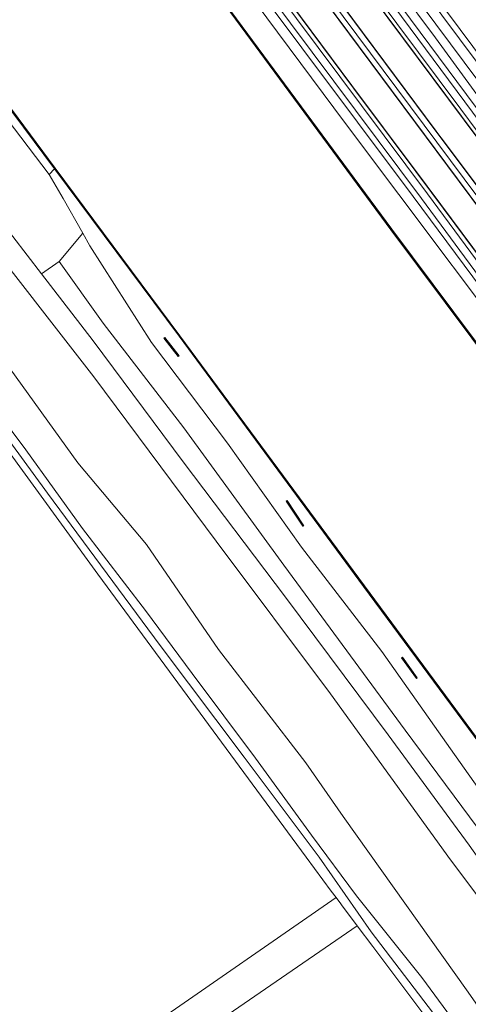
# Model space of a CAD drawing. Header units: metres. Extents: x 168032 to 180145, y 382923 to 399665.
# Tile 264 of 293: x 169665 to 169711, y 397475 to 397577. Entities that reach past the tile are written whole.
import ezdxf

# ---------------------------------------------------------------- set-up
doc = ezdxf.new("R2010")
doc.units = ezdxf.units.M
doc.linetypes.add('VW-3-3_STREEP', pattern=[6, 3, -3])
for name, color, linetype, lineweight in [('B-WE-GK-BESCHOEIING_DAMWAND-G', 8, 'GK-BESCHOEIING', 18), ('B-WE-GR-BOS_GEMENGD-GV', 8, 'Continuous', 18), ('B-WE-GR-GRAS-GV', 8, 'Continuous', 18), ('B-WE-GR-GROENVOORZIENING-GV', 8, 'Continuous', 18), ('B-WE-GR-HAAG-G', 8, 'GR-HAAG1', 18), ('B-WE-GR-STRUIK-GV', 8, 'Continuous', 18), ('B-WE-GW-TALUD_KRUIN-G', 8, 'Continuous', 18), ('B-WE-IE-MEUBILAIR_WEGMEUBILAIR-G', 8, 'Continuous', 18), ('B-WE-IE-TERREINAFSCHEIDING_KUNSTMATIG_MUUR-GV', 8, 'Continuous', 18), ('B-WE-OG-WATER-GV', 8, 'Continuous', 18), ('B-WE-OG-WATER_GREPPEL-GV', 8, 'Continuous', 18), ('B-WE-OG-WATER_SLOOT-GV', 8, 'Continuous', 18), ('B-WE-OG-WEG-GV', 8, 'Continuous', 18), ('B-WE-VH-VERHARDING_ASFALT-GV', 8, 'Continuous', 18), ('B-WE-VH-VERHARDING_BETONSTRAATSTEEN-GV', 8, 'Continuous', 18), ('B-WE-VH-VERHARDING_FUNDERING_ZAND-GV', 8, 'Continuous', 18), ('B-WE-VH-VERHARDING_GRASBETONSTEEN-GV', 8, 'Continuous', 18), ('B-WE-VW-MARKERING_LANGS_STREEP_33-G', 8, 'VW-3-3_STREEP', 13), ('B-WE-VW-MARKERING_LANGS_STREEP_DOORGETROKKEN_3X015-G', 8, 'Continuous', 13), ('B-WE-VW-MARKERING_PICTOGRAM-G', 8, 'Continuous', 18)]:
    doc.layers.add(name, color=color, linetype=linetype, lineweight=lineweight)
doc.linetypes.add('GK-BESCHOEIING', pattern='A,30,-5,[1,NLCS.SHX,S=1,R=0,X=0,Y=0],-5', length=40)
doc.linetypes.add('GR-HAAG1', pattern='A,6,[176,NLCS.SHX,S=0.125,R=0,X=0,Y=0],-2', length=8)

msp = doc.modelspace()

# ---------------------------------------------------------------- linework, layer by layer
at = {"layer": 'B-WE-GK-BESCHOEIING_DAMWAND-G', "flags": 128}
for points in [[(169638.37, 397641.729), (169658.733, 397614.351), (169680.825, 397584.766), (169702.843, 397554.926), (169730.758, 397517.612), (169754.97, 397484.883), (169779.341, 397452.045), (169804.395, 397418.286), (169831.302, 397381.879), (169848.598, 397358.696), (169863.92, 397338.299)], [(169760.753, 397435.991), (169747.292, 397454.188), (169728.305, 397479.945), (169700.033, 397518.184), (169681.011, 397543.951), (169668.154, 397561.2), (169661.74, 397569.811), (169637.838, 397602.143), (169619.671, 397626.382)], [(169680.916, 397541.87), (169679.443, 397543.771)], [(169693.777, 397524.376), (169692.053, 397526.967)], [(169705.474, 397508.688), (169703.941, 397510.833)]]:
    msp.add_lwpolyline(points, dxfattribs=at)
at = {"layer": 'B-WE-GR-BOS_GEMENGD-GV', "flags": 128}
for points in [[(169556.118, 397443.816), (169578.644, 397411.698), (169582.969, 397406.093), (169609.125, 397424.369), (169644.618, 397449.306), (169678.028, 397472.829), (169697.141, 397486.096), (169696.646, 397486.753), (169694.063, 397490.257), (169692.609, 397492.228), (169679.485, 397510.025), (169672.569, 397519.403), (169659.222, 397537.749), (169648.968, 397551.841), (169643.126, 397559.555), (169626.002, 397582.162), (169622.461, 397587.003), (169603.195, 397613.33), (169600.712, 397616.493), (169592.559, 397626.877), (169582.389, 397641.044), (169575.996, 397649.949), (169553.939, 397678.617)], [(169767.669, 397390.63), (169763.066, 397396.636), (169754.149, 397408.78), (169739.994, 397428.518), (169731.619, 397439.98), (169725.706, 397448.071), (169713.354, 397464.514), (169709.011, 397470.295), (169706.605, 397473.498), (169700.929, 397481.053), (169699.324, 397483.189), (169663.181, 397458.343), (169613.52, 397423.571), (169581.979, 397401.629), (169569.002, 397420.486), (169539.688, 397462.947), (169507.065, 397509.507), (169467.654, 397564.776), (169464.684, 397569.304), (169462.999, 397571.542), (169462.344, 397572.352), (169462.115, 397573.683), (169462.05, 397573.627)]]:
    msp.add_lwpolyline(points, dxfattribs=at)
at = {"layer": 'B-WE-GR-GRAS-GV', "flags": 128}
for points in [[(169834.884, 397384.112), (169794.857, 397437.908), (169764.916, 397477.898), (169760.956, 397483.187), (169705.109, 397558.343), (169676.296, 397596.811), (169673.925, 397600.011), (169652.218, 397629.299), (169641.202, 397644.055), (169640.852, 397643.789), (169658.455, 397619.631), (169674.879, 397597.08), (169698.113, 397565.863), (169720.217, 397536.437), (169733.723, 397518.097), (169747.256, 397499.787), (169760.629, 397481.874), (169776.727, 397460.25), (169792.537, 397439.564), (169807.491, 397419.372), (169821.359, 397400.456), (169835.756, 397381.339)], [(169835.756, 397381.339), (169821.359, 397400.456), (169807.491, 397419.372), (169792.537, 397439.564), (169776.727, 397460.25), (169760.629, 397481.874), (169747.256, 397499.787), (169733.723, 397518.097), (169720.217, 397536.437), (169698.113, 397565.863), (169674.879, 397597.08), (169658.455, 397619.631), (169640.852, 397643.789), (169638.388, 397641.789), (169658.773, 397614.381), (169680.865, 397584.796), (169702.883, 397554.956), (169730.798, 397517.642), (169755.01, 397484.913), (169779.381, 397452.075), (169804.435, 397418.316), (169831.342, 397381.909)]]:
    msp.add_lwpolyline(points, dxfattribs=at)
at = {"layer": 'B-WE-GR-GROENVOORZIENING-GV', "flags": 128}
for points in [[(169793.893, 397376.507), (169781.205, 397393.027), (169768.91, 397409.527), (169756.511, 397426.604), (169744.748, 397442.655), (169732.777, 397458.307), (169720.837, 397474.18), (169708.935, 397489.975), (169696.587, 397507.095), (169684.797, 397522.798), (169672.184, 397539.756), (169659.748, 397555.652), (169647.079, 397572.032), (169635.029, 397587.948), (169623.352, 397603.5), (169615.033, 397614.062), (169610.98, 397619.488), (169607.005, 397624.857), (169599.533, 397635.298), (169594.096, 397643.418), (169588.324, 397652.295), (169581.163, 397662.898), (169572.573, 397674.896), (169565.142, 397684.926)], [(169575.326, 397657.069), (169586.474, 397642.345), (169596.869, 397629.125), (169605.22, 397617.667), (169614.025, 397605.436), (169622.513, 397593.921), (169630.876, 397582.755), (169639.338, 397571.712), (169647.676, 397561.022), (169655.462, 397550.693), (169662.913, 397541.428), (169670.538, 397530.895), (169677.605, 397522.457), (169685.028, 397511.666), (169694.025, 397499.971), (169697.883, 397494.447), (169710.785, 397476.349), (169729.072, 397450.153), (169740.081, 397436.305), (169750.264, 397422.928), (169762.478, 397406.663), (169771.044, 397394.862), (169781.098, 397381.691)]]:
    msp.add_lwpolyline(points, dxfattribs=at)
for points in [[(169619.619, 397626.369), (169618.835, 397625.834), (169631.709, 397608.028), (169643.128, 397592.597), (169656.696, 397574.855), (169667.576, 397560.602), (169668.114, 397561.17), (169661.7, 397569.781), (169637.798, 397602.113)], [(169704.284, 397503.344), (169691.773, 397520.349), (169681.445, 397534.481), (169673.132, 397545.288), (169668.597, 397551.617), (169666.782, 397550.357), (169672.109, 397543.446), (169681.398, 397530.992), (169691.941, 397517.059), (169702.526, 397502.849), (169710.865, 397491.503), (169719.108, 397479.839), (169728.788, 397467.098), (169738.948, 397454.006), (169747.351, 397443.088), (169754.18, 397433.717), (169758.171, 397428.147), (169761.538, 397429.679), (169758.198, 397433.406), (169754.337, 397436.775), (169746.374, 397446.525), (169732.511, 397464.656), (169726.64, 397473.02), (169715.958, 397487.601)]]:
    msp.add_lwpolyline(points, close=True, dxfattribs=at)
at = {"layer": 'B-WE-GR-HAAG-G', "flags": 128}
for points in [[(169933.128, 397274.471), (169918.417, 397293.8), (169878.056, 397347.645), (169850.132, 397385.222), (169841.947, 397396.152), (169841.203, 397397.145), (169837.208, 397402.481), (169812.965, 397434.856), (169785.938, 397471.114), (169780.386, 397478.582), (169761.541, 397503.926), (169716.21, 397564.333), (169695.843, 397591.648), (169693.221, 397595.175), (169684.032, 397607.536), (169674.614, 397620.206), (169657.001, 397643.909), (169640.974, 397665.573), (169627.988, 397683.156), (169617.238, 397698.189), (169600.871, 397721.128), (169586.028, 397742.235), (169576.072, 397756.833), (169572.977, 397761.371), (169564.864, 397773.598), (169560.898, 397779.574)], [(169933.128, 397274.471), (169918.417, 397293.8), (169878.056, 397347.645), (169850.132, 397385.222), (169841.947, 397396.152), (169841.203, 397397.145), (169837.208, 397402.481), (169812.965, 397434.856), (169785.938, 397471.114), (169780.386, 397478.582), (169761.541, 397503.926), (169716.21, 397564.333), (169695.843, 397591.648), (169693.221, 397595.175), (169684.032, 397607.536), (169674.614, 397620.206), (169657.001, 397643.909), (169640.974, 397665.573), (169627.988, 397683.156), (169617.238, 397698.189), (169600.871, 397721.128), (169586.028, 397742.235), (169576.072, 397756.833)]]:
    msp.add_lwpolyline(points, dxfattribs=at)
at = {"layer": 'B-WE-GR-STRUIK-GV', "flags": 128}
for points in [[(169643.38, 397580.399), (169652.655, 397568.369), (169662.322, 397556.143), (169666.782, 397550.357), (169668.597, 397551.617), (169671.026, 397554.566), (169669.025, 397558.109), (169667.576, 397560.602), (169656.696, 397574.855), (169643.128, 397592.597)], [(169736.719, 397463.582), (169728.191, 397475.302), (169717.418, 397489.46), (169708.525, 397501.985), (169701.87, 397511.437), (169693.581, 397522.21), (169685.951, 397532.896), (169678.11, 397543.267), (169671.772, 397553.244), (169671.026, 397554.566), (169668.597, 397551.617), (169673.132, 397545.288), (169681.445, 397534.481), (169691.773, 397520.349), (169704.284, 397503.344), (169715.958, 397487.601), (169726.64, 397473.02)]]:
    msp.add_lwpolyline(points, dxfattribs=at)
at = {"layer": 'B-WE-GW-TALUD_KRUIN-G', "flags": 128}
for points in [[(169866.651, 397340.133), (169855.529, 397354.226), (169845.133, 397368.891), (169835.756, 397381.339), (169821.359, 397400.456), (169807.491, 397419.372), (169792.537, 397439.564), (169776.727, 397460.25), (169760.629, 397481.874), (169747.256, 397499.787), (169733.723, 397518.097), (169720.217, 397536.437), (169698.113, 397565.863), (169674.879, 397597.08), (169658.455, 397619.631), (169640.852, 397643.789)], [(169668.597, 397551.617), (169673.132, 397545.288), (169681.445, 397534.481), (169691.773, 397520.349), (169704.284, 397503.344), (169715.958, 397487.601), (169726.64, 397473.02), (169732.511, 397464.656), (169746.374, 397446.525), (169754.337, 397436.775), (169758.198, 397433.406), (169761.538, 397429.679)]]:
    msp.add_lwpolyline(points, dxfattribs=at)
at = {"layer": 'B-WE-IE-MEUBILAIR_WEGMEUBILAIR-G', "flags": 128}
for points in [[(169559.138, 397772.225), (169560.295, 397770.672), (169665.555, 397629.342), (169682.596, 397606.468), (169691.617, 397594.357), (169698.142, 397585.599), (169727.826, 397545.697), (169758.322, 397504.839), (169778.553, 397477.77), (169793.482, 397457.794), (169827.648, 397411.85), (169839.566, 397395.919), (169839.721, 397395.712), (169871.625, 397353.068), (169875.574, 397347.592), (169923.392, 397283.411), (169933.178, 397270.277), (169957.004, 397238.582)], [(169977.888, 397192.504), (169937.98, 397245.99), (169893.279, 397305.866), (169866.576, 397341.628), (169856.727, 397354.832), (169834.884, 397384.112), (169794.857, 397437.908), (169764.916, 397477.898), (169760.956, 397483.187), (169705.109, 397558.343), (169676.296, 397596.811), (169673.925, 397600.011), (169652.218, 397629.299), (169626.568, 397663.655), (169624.265, 397666.74), (169597.154, 397703.201)]]:
    msp.add_lwpolyline(points, dxfattribs=at)
at = {"layer": 'B-WE-IE-TERREINAFSCHEIDING_KUNSTMATIG_MUUR-GV', "flags": 128}
for points in [[(169638.388, 397641.789), (169638.31, 397641.725), (169658.693, 397614.321), (169680.785, 397584.736), (169702.803, 397554.896), (169730.718, 397517.582), (169754.93, 397484.853), (169779.301, 397452.015), (169804.355, 397418.256), (169831.262, 397381.849), (169848.558, 397358.666), (169863.88, 397338.269), (169863.96, 397338.329), (169848.638, 397358.726), (169831.342, 397381.909), (169804.435, 397418.316), (169779.381, 397452.075), (169755.01, 397484.913), (169730.798, 397517.642), (169702.883, 397554.956), (169680.865, 397584.796), (169658.773, 397614.381)], [(169619.619, 397626.369), (169637.798, 397602.113), (169661.7, 397569.781), (169668.114, 397561.17), (169680.971, 397543.921), (169699.993, 397518.154), (169728.265, 397479.915), (169747.252, 397454.158), (169757.412, 397440.424), (169760.723, 397435.954), (169760.804, 397436.007), (169747.332, 397454.218), (169728.345, 397479.975), (169700.073, 397518.214), (169681.051, 397543.981), (169668.194, 397561.23), (169661.78, 397569.841), (169637.878, 397602.173), (169619.699, 397626.429)], [(169680.956, 397541.901), (169679.483, 397543.802), (169679.403, 397543.74), (169680.876, 397541.839)], [(169692.095, 397526.995), (169692.011, 397526.939), (169693.735, 397524.348), (169693.819, 397524.404)], [(169703.982, 397510.862), (169703.9, 397510.804), (169705.433, 397508.659), (169705.515, 397508.717)]]:
    msp.add_lwpolyline(points, close=True, dxfattribs=at)
at = {"layer": 'B-WE-OG-WATER-GV', "flags": 128}
for points in [[(169831.262, 397381.849), (169804.355, 397418.256), (169779.301, 397452.015), (169754.93, 397484.853), (169730.718, 397517.582), (169702.803, 397554.896), (169680.785, 397584.736), (169658.693, 397614.321), (169638.31, 397641.725), (169619.699, 397626.429), (169637.878, 397602.173), (169661.78, 397569.841), (169668.194, 397561.23), (169681.051, 397543.981), (169700.073, 397518.214), (169728.345, 397479.975), (169747.332, 397454.218), (169760.804, 397436.007), (169760.93, 397435.836), (169764.106, 397431.577), (169771.5, 397421.661), (169793.106, 397392.514), (169799.09, 397384.475)], [(169624.181, 397585.814), (169632.164, 397575.264), (169639.401, 397565.642), (169647.672, 397554.466), (169656.258, 397542.959), (169667.379, 397527.744), (169679.024, 397512.064), (169687.676, 397500.551), (169695.393, 397490.248), (169700.75, 397482.575), (169709.072, 397471.673), (169716.325, 397462.249), (169724.903, 397450.766), (169731.727, 397441.722), (169739.152, 397431.886), (169746.83, 397421.297), (169752.435, 397413.576), (169760.546, 397402.006), (169767.406, 397393.3), (169777.107, 397380.555)], [(169771.142, 397389.891), (169763.713, 397400.153), (169755.138, 397411.817), (169747.48, 397422.031), (169740.762, 397431.262), (169731.889, 397443.086), (169724.589, 397452.682), (169716.778, 397463.19), (169705.979, 397477.871), (169699.254, 397486.258), (169694.628, 397492.534), (169688.842, 397500.444), (169682.311, 397509.164), (169677.504, 397515.653), (169670.995, 397524.126), (169665.166, 397532.21), (169658.094, 397541.661), (169653.491, 397548.143), (169649.066, 397553.879), (169644.665, 397560.069), (169639.859, 397566.465), (169634.957, 397572.907), (169629.226, 397580.294)], [(169747.252, 397454.158), (169728.265, 397479.915), (169699.993, 397518.154), (169680.971, 397543.921), (169668.114, 397561.17), (169667.576, 397560.602), (169669.025, 397558.109), (169671.026, 397554.566), (169671.772, 397553.244), (169678.11, 397543.267), (169685.951, 397532.896), (169693.581, 397522.21), (169701.87, 397511.437), (169708.525, 397501.985), (169717.418, 397489.46), (169728.191, 397475.302), (169736.719, 397463.582)]]:
    msp.add_lwpolyline(points, dxfattribs=at)
for points in [[(169679.403, 397543.74), (169679.483, 397543.802), (169680.956, 397541.901), (169680.876, 397541.839)], [(169692.011, 397526.939), (169692.095, 397526.995), (169693.819, 397524.404), (169693.735, 397524.348)], [(169703.9, 397510.804), (169703.982, 397510.862), (169705.515, 397508.717), (169705.433, 397508.659)]]:
    msp.add_lwpolyline(points, close=True, dxfattribs=at)
at = {"layer": 'B-WE-OG-WATER_GREPPEL-GV', "flags": 128}
msp.add_lwpolyline([(169569.002, 397420.486), (169581.979, 397401.629), (169613.52, 397423.571), (169663.181, 397458.343), (169699.324, 397483.189), (169697.706, 397485.343), (169697.633, 397485.44), (169697.141, 397486.096), (169678.028, 397472.829), (169644.618, 397449.306), (169609.125, 397424.369), (169582.969, 397406.093), (169578.644, 397411.698), (169556.118, 397443.816)], dxfattribs=at)
at = {"layer": 'B-WE-OG-WATER_SLOOT-GV', "flags": 128}
for points in [[(169781.098, 397381.691), (169771.044, 397394.862), (169762.478, 397406.663), (169750.264, 397422.928), (169740.081, 397436.305), (169729.072, 397450.153), (169710.785, 397476.349), (169697.883, 397494.447), (169694.025, 397499.971), (169685.028, 397511.666), (169677.605, 397522.457), (169670.538, 397530.895), (169662.913, 397541.428), (169655.462, 397550.693), (169647.676, 397561.022), (169639.338, 397571.712), (169630.876, 397582.755), (169622.513, 397593.921), (169614.025, 397605.436), (169605.22, 397617.667), (169596.869, 397629.125), (169586.474, 397642.345), (169575.326, 397657.069)], [(169777.107, 397380.555), (169767.406, 397393.3), (169760.546, 397402.006), (169752.435, 397413.576), (169746.83, 397421.297), (169739.152, 397431.886), (169731.727, 397441.722), (169724.903, 397450.766), (169716.325, 397462.249), (169709.072, 397471.673), (169700.75, 397482.575), (169695.393, 397490.248), (169687.676, 397500.551), (169679.024, 397512.064), (169667.379, 397527.744), (169656.258, 397542.959), (169647.672, 397554.466), (169639.401, 397565.642), (169632.164, 397575.264), (169624.181, 397585.814)], [(169626.002, 397582.162), (169643.126, 397559.555), (169648.968, 397551.841), (169659.222, 397537.749), (169672.569, 397519.403), (169679.485, 397510.025), (169692.609, 397492.228), (169694.063, 397490.257), (169696.646, 397486.753), (169697.141, 397486.096), (169697.633, 397485.44), (169697.706, 397485.343), (169699.324, 397483.189), (169700.929, 397481.053), (169706.605, 397473.498), (169709.011, 397470.295), (169713.354, 397464.514), (169725.706, 397448.071), (169731.619, 397439.98), (169739.994, 397428.518), (169754.149, 397408.78), (169763.066, 397396.636), (169767.669, 397390.63)], [(169629.226, 397580.294), (169634.957, 397572.907), (169639.859, 397566.465), (169644.665, 397560.069), (169649.066, 397553.879), (169653.491, 397548.143), (169658.094, 397541.661), (169665.166, 397532.21), (169670.995, 397524.126), (169677.504, 397515.653), (169682.311, 397509.164), (169688.842, 397500.444), (169694.628, 397492.534), (169699.254, 397486.258), (169705.979, 397477.871), (169716.778, 397463.19), (169724.589, 397452.682), (169731.889, 397443.086), (169740.762, 397431.262), (169747.48, 397422.031), (169755.138, 397411.817), (169763.713, 397400.153), (169771.142, 397389.891)]]:
    msp.add_lwpolyline(points, dxfattribs=at)
at = {"layer": 'B-WE-OG-WEG-GV', "flags": 128}
for points in [[(169928.685, 397281.569), (169927.153, 397283.62), (169704.62, 397581.641), (169684.716, 397608.381), (169653.096, 397650.862), (169625.103, 397689.098), (169602.287, 397721.154), (169582.395, 397749.572), (169557.957, 397785.384), (169558.394, 397785.691), (169551.988, 397795.366), (169548.613, 397800.463)], [(169627.988, 397683.156), (169640.974, 397665.573), (169657.001, 397643.909), (169674.614, 397620.206), (169684.032, 397607.536), (169693.221, 397595.175), (169695.843, 397591.648), (169716.21, 397564.333), (169761.541, 397503.926), (169780.386, 397478.582), (169785.938, 397471.114), (169812.965, 397434.856), (169837.208, 397402.481), (169841.203, 397397.145), (169841.947, 397396.152), (169850.132, 397385.222)]]:
    msp.add_lwpolyline(points, dxfattribs=at)
for points in [[(169684.032, 397607.536), (169683.275, 397606.973), (169685.875, 397603.527), (169692.408, 397594.761), (169707.388, 397574.662), (169723.452, 397552.708), (169748.292, 397519.689), (169774.307, 397484.542), (169779.206, 397478.059), (169799.576, 397451.108), (169824.538, 397417.278), (169840.252, 397396.433), (169841.203, 397397.145), (169837.208, 397402.481), (169812.965, 397434.856), (169785.938, 397471.114), (169780.386, 397478.582), (169761.541, 397503.926), (169716.21, 397564.333), (169695.843, 397591.648), (169693.221, 397595.175)], [(169682.596, 397606.468), (169682.138, 397606.128), (169691.105, 397594.096), (169701.527, 397580.112), (169727.32, 397545.3), (169762.872, 397497.901), (169778.047, 397477.545), (169800.821, 397446.999), (169839.135, 397395.597), (169839.566, 397395.919), (169827.648, 397411.85), (169793.482, 397457.794), (169778.553, 397477.77), (169758.322, 397504.839), (169727.826, 397545.697), (169698.142, 397585.599), (169691.617, 397594.357)], [(169683.275, 397606.973), (169682.596, 397606.468), (169691.617, 397594.357), (169698.142, 397585.599), (169727.826, 397545.697), (169758.322, 397504.839), (169778.553, 397477.77), (169793.482, 397457.794), (169827.648, 397411.85), (169839.566, 397395.919), (169840.252, 397396.433), (169824.538, 397417.278), (169799.576, 397451.108), (169779.206, 397478.059), (169774.307, 397484.542), (169748.292, 397519.689), (169723.452, 397552.708), (169707.388, 397574.662), (169692.408, 397594.761), (169685.875, 397603.527)], [(169674.403, 397600.367), (169673.925, 397600.011), (169676.296, 397596.811), (169705.109, 397558.343), (169760.956, 397483.187), (169764.916, 397477.898), (169765.377, 397478.28), (169765.353, 397478.312), (169759.676, 397485.926), (169734.044, 397520.223), (169725.351, 397531.854), (169705.95, 397558.136), (169685.629, 397585.318)]]:
    msp.add_lwpolyline(points, close=True, dxfattribs=at)
at = {"layer": 'B-WE-VH-VERHARDING_ASFALT-GV', "flags": 128}
msp.add_lwpolyline([(169751.782, 397526.111), (169745.271, 397534.901), (169708.42, 397584.264), (169691.978, 397606.288), (169688.349, 397611.149), (169685.195, 397608.746), (169775.843, 397487.212), (169872.154, 397358.197), (169929.382, 397281.57), (169931.698, 397278.676), (169936.032, 397273.783), (169940.553, 397269.369), (169944.675, 397265.805), (169949.114, 397262.186), (169952.416, 397259.768), (169955.805, 397257.474), (169967.527, 397249.963)], dxfattribs=at)
for points in [[(169681.448, 397605.613), (169681.15, 397605.392), (169678.752, 397603.607), (169678.265, 397603.244), (169681.289, 397599.182), (169710.365, 397560.145), (169734.889, 397527.253), (169737.959, 397523.144), (169738.483, 397523.535), (169740.865, 397525.312), (169741.103, 397525.49), (169715.066, 397560.518), (169709.999, 397567.338), (169690.331, 397593.701), (169688.874, 397595.653)], [(169678.265, 397603.244), (169677.808, 397602.904), (169675.414, 397601.121), (169675.044, 397600.846), (169686.27, 397585.797), (169706.592, 397558.613), (169725.994, 397532.331), (169734.685, 397520.702), (169735.107, 397521.017), (169737.502, 397522.804), (169737.959, 397523.144), (169734.889, 397527.253), (169710.365, 397560.145), (169681.289, 397599.182)]]:
    msp.add_lwpolyline(points, close=True, dxfattribs=at)
at = {"layer": 'B-WE-VH-VERHARDING_BETONSTRAATSTEEN-GV', "flags": 128}
for points in [[(169685.195, 397608.746), (169684.716, 397608.381), (169704.62, 397581.641), (169927.153, 397283.62), (169928.685, 397281.569)], [(169943.332, 397266.202), (169948.724, 397261.773), (169949.114, 397262.186), (169944.675, 397265.805), (169940.553, 397269.369), (169936.032, 397273.783), (169931.698, 397278.676), (169929.382, 397281.57), (169872.154, 397358.197), (169775.843, 397487.212), (169685.195, 397608.746)]]:
    msp.add_lwpolyline(points, dxfattribs=at)
at = {"layer": 'B-WE-VH-VERHARDING_FUNDERING_ZAND-GV', "flags": 128}
for points in [[(169565.142, 397684.926), (169572.573, 397674.896), (169581.163, 397662.898), (169588.324, 397652.295), (169594.096, 397643.418), (169599.533, 397635.298), (169607.005, 397624.857), (169610.98, 397619.488), (169615.033, 397614.062), (169623.352, 397603.5), (169635.029, 397587.948), (169647.079, 397572.032), (169659.748, 397555.652), (169672.184, 397539.756), (169684.797, 397522.798), (169696.587, 397507.095), (169708.935, 397489.975), (169720.837, 397474.18), (169732.777, 397458.307), (169744.748, 397442.655), (169756.511, 397426.604), (169768.91, 397409.527), (169781.205, 397393.027), (169793.893, 397376.507)], [(169791.224, 397383.877), (169783.34, 397393.889), (169775.675, 397403.942), (169766.897, 397415.613), (169760.073, 397425.492), (169758.171, 397428.147), (169754.18, 397433.717), (169747.351, 397443.088), (169738.948, 397454.006), (169728.788, 397467.098), (169719.108, 397479.839), (169710.865, 397491.503), (169702.526, 397502.849), (169691.941, 397517.059), (169681.398, 397530.992), (169672.109, 397543.446), (169666.782, 397550.357), (169662.322, 397556.143), (169652.655, 397568.369), (169643.38, 397580.399)]]:
    msp.add_lwpolyline(points, dxfattribs=at)
at = {"layer": 'B-WE-VH-VERHARDING_GRASBETONSTEEN-GV', "flags": 128}
for points in [[(169858.308, 397369.875), (169839.135, 397395.597), (169800.821, 397446.999), (169778.047, 397477.545), (169762.872, 397497.901), (169727.32, 397545.3), (169701.527, 397580.112), (169691.105, 397594.096), (169682.138, 397606.128), (169681.448, 397605.613), (169688.874, 397595.653), (169690.331, 397593.701), (169709.999, 397567.338), (169715.066, 397560.518), (169741.103, 397525.49), (169749.353, 397514.39), (169770.953, 397485.551), (169777.198, 397477.168), (169795.52, 397452.576), (169800.899, 397445.361), (169819.64, 397420.227), (169838.173, 397395.407), (169851.638, 397377.373)], [(169843.528, 397374.831), (169818.575, 397408.311), (169794.496, 397440.572), (169789.373, 397447.436), (169765.994, 397478.79), (169760.317, 397486.404), (169734.685, 397520.702), (169725.994, 397532.331), (169706.592, 397558.613), (169686.27, 397585.797), (169675.044, 397600.846), (169674.403, 397600.367), (169685.629, 397585.318), (169705.95, 397558.136), (169725.351, 397531.854), (169734.044, 397520.223), (169759.676, 397485.926), (169765.353, 397478.312), (169765.377, 397478.28), (169788.732, 397446.957), (169793.855, 397440.093), (169817.934, 397407.833), (169842.887, 397374.353)]]:
    msp.add_lwpolyline(points, dxfattribs=at)
at = {"layer": 'B-WE-VW-MARKERING_LANGS_STREEP_33-G', "const_width": 0.15, "flags": 128}
for points in [[(168663.566, 398966.886), (168663.81, 398966.56), (168683.85, 398939.574), (168687.432, 398934.773), (168695.741, 398923.634), (168699.311, 398918.865), (168714.149, 398898.866), (168723.248, 398886.636), (168723.682, 398886.053), (168742.75, 398860.403), (168753.118, 398846.445), (168767.915, 398826.525), (168792.24, 398793.869), (168803.712, 398778.624), (168813.371, 398765.968), (168830.183, 398743.936), (168843.488, 398726.745), (168852.649, 398715.025), (168877.24, 398683.884), (168888.579, 398669.651), (168892.719, 398664.47), (168905.625, 398648.318), (168906.641, 398647.047), (168927.897, 398620.319), (168936.737, 398609.262), (168949.567, 398593.214), (168958.627, 398581.408), (168964.598, 398573.497), (168967.397, 398569.764), (168971.082, 398564.85), (168980.716, 398551.889), (168997.466, 398529.481), (169020.107, 398499.13), (169027.204, 398489.639), (169040.743, 398471.536), (169055.497, 398451.74), (169064.014, 398440.301), (169075.759, 398424.518), (169082.66, 398414.941), (169086.679, 398409.348), (169087.311, 398408.468), (169092.79, 398400.638), (169098.778, 398392.051), (169106.428, 398380.731), (169114.846, 398368.191), (169121.749, 398357.562), (169133.195, 398339.355), (169141.533, 398326.011), (169145.725, 398319.301), (169149.518, 398313.332), (169154.381, 398305.894), (169162.28, 398293.82), (169172.849, 398278.255), (169181.899, 398265.168), (169190.992, 398252.297), (169197.693, 398243.037), (169200.047, 398239.783), (169208.094, 398228.624), (169208.928, 398227.502), (169234.512, 398193.198), (169257.271, 398162.637), (169261.584, 398156.846), (169290.08, 398118.618), (169317.014, 398082.462), (169318.161, 398080.923), (169347.085, 398042.016), (169376.591, 398002.446), (169376.738, 398002.249), (169387.316, 397987.87), (169405.092, 397964.157), (169431.093, 397929.085), (169436.401, 397922.002), (169454.996, 397897.188), (169462.891, 397886.418), (169481.262, 397861.858), (169496.183, 397841.843), (169510.418, 397822.748), (169541.436, 397781.099), (169544.236, 397777.323), (169555.897, 397761.614), (169558.309, 397758.365), (169583.433, 397724.619), (169610.915, 397687.701), (169615.6, 397681.412), (169636.811, 397652.94), (169661.863, 397619.325), (169675.414, 397601.121), (169699.118, 397569.28), (169707.001, 397558.756), (169730.636, 397527.013), (169735.107, 397521.017), (169759.476, 397488.338), (169788.453, 397449.474), (169794.886, 397440.863), (169813.184, 397416.368), (169846.164, 397372.145), (169854.679, 397360.703), (169869.635, 397340.607), (169888.976, 397314.746), (169914.022, 397281.158), (169914.469, 397280.558), (169939.822, 397246.505), (169965.388, 397212.257), (169974.243, 397200.401), (169992.585, 397175.838), (170016.232, 397144.17), (170034.08, 397120.254), (170043.871, 397107.135), (170066.82, 397076.416), (170093.903, 397040.116), (170099.716, 397032.324), (170136.639, 396982.806), (170153.695, 396959.983), (170161.325, 396949.774), (170183.597, 396919.921), (170186.927, 396915.458), (170201.768, 396895.572), (170213.485, 396879.837), (170227.432, 396861.106), (170250.932, 396829.4), (170273.171, 396799.402), (170280.372, 396789.69), (170311.618, 396747.553), (170332.654, 396719.212), (170342.266, 396706.261), (170369.994, 396668.866), (170392.219, 396638.887), (170399.965, 396628.439), (170446.363, 396565.937), (170451.819, 396558.585), (170507.845, 396483.096), (170511.435, 396478.26), (170532.772, 396449.523), (170545.638, 396432.139), (170571.007, 396397.972), (170586.183, 396377.533), (170622.215, 396328.908), (170630.602, 396317.647), (170658.825, 396279.748), (170690.197, 396237.381), (170706.119, 396215.879), (170713.852, 396205.474), (170730.677, 396182.821), (170749.618, 396157.277), (170749.786, 396157.05), (170765.931, 396135.308), (170783.952, 396111.136), (170795.393, 396096.255), (170804.923, 396084.278), (170809.65, 396078.605), (170810.613, 396077.489), (170817.941, 396069.001), (170823.912, 396062.46), (170832.116, 396053.815), (170841.517, 396044.402), (170845.278, 396040.768), (170850.273, 396035.941), (170860.435, 396026.758), (170867.773, 396020.427), (170873.441, 396015.72), (170877.137, 396012.705), (170881.628, 396009.164), (170883.666, 396007.579), (170885.828, 396005.898), (170888.017, 396004.135), (170892.16, 396001.068), (170895.983, 395998.282), (170901.608, 395994.19), (170904.467, 395992.185), (170907.159, 395990.312), (170910.575, 395988.028), (170914.084, 395985.696), (170916.921, 395983.855), (170924.126, 395979.278), (170931.247, 395974.933), (170939.669, 395969.992), (170943.679, 395967.677), (170948.077, 395965.225), (170954.15, 395961.955), (170959.149, 395959.255), (170963.48, 395957.059), (170967.805, 395954.88), (170968.365, 395954.605), (170971.255, 395953.183), (170979.619, 395949.224), (170992.329, 395943.677), (170996.413, 395941.934), (171004.533, 395938.605), (171007.746, 395937.293), (171011.116, 395935.986), (171014.497, 395934.704), (171020.635, 395932.461), (171028.566, 395929.684), (171028.606, 395929.671), (171038.896, 395926.327), (171046.631, 395923.895), (171057.694, 395920.724), (171062.665, 395919.423), (171070.829, 395917.286), (171081.369, 395914.755), (171099.481, 395910.816), (171109.782, 395908.686), (171116.95, 395907.326), (171122.191, 395906.488)], [(168872.862, 398744.911), (168867.511, 398740.853), (168866.174, 398739.557), (168865.139, 398738.147), (168863.995, 398736.269), (168863.31, 398734.65), (168862.847, 398733.092), (168862.535, 398730.957), (168862.445, 398729.166), (168862.651, 398727.359), (168863.139, 398725.292), (168863.722, 398723.648), (168864.417, 398722.263), (168865.506, 398720.63), (168865.676, 398720.4), (168871.092, 398712.947), (168892.382, 398684.479), (168906.721, 398665.167), (168908.883, 398662.019), (168912.202, 398657.017), (168913.747, 398654.463), (168915.441, 398651.542), (168916.262, 398650.122), (168919.355, 398643.711), (168919.765, 398642.991), (168920.574, 398641.569), (168922.57, 398638.795), (168935.498, 398622.492), (168942.518, 398613.668), (168945.898, 398609.418), (168953.332, 398600.037), (168960.906, 398590.321), (168972.1, 398575.404), (168973.08, 398574.095), (168995.607, 398544.016), (169018.662, 398513.067), (169032.955, 398493.928), (169041.54, 398482.432), (169062.21, 398454.726), (169068.825, 398445.835), (169076.325, 398435.82), (169082.116, 398427.91), (169092.208, 398413.936), (169092.517, 398413.497), (169098.557, 398404.93), (169103.368, 398397.977), (169105.68, 398394.623), (169110.596, 398387.475), (169114.719, 398381.287), (169118.722, 398375.336), (169125.285, 398365.395), (169132.188, 398354.435), (169140.888, 398340.515), (169147.599, 398329.799), (169147.956, 398329.228), (169158.87, 398312.153), (169166.877, 398299.929), (169171.926, 398292.333), (169177.049, 398284.792), (169180.331, 398279.965), (169188.671, 398267.998), (169199.171, 398253.088), (169203.439, 398247.175), (169206.255, 398243.275), (169214.655, 398231.865), (169248.234, 398186.748), (169262.986, 398166.892), (169268.888, 398158.948), (169290.465, 398130.043), (169313.989, 398098.397), (169322.705, 398086.714), (169323.287, 398085.934), (169335.66, 398069.42), (169370.066, 398023.094), (169377.616, 398013.013), (169382.465, 398006.502), (169391.459, 397994.423), (169399.175, 397984.033), (169435.816, 397934.889), (169442.207, 397926.304), (169470.957, 397887.69), (169501.929, 397846.123), (169503.057, 397844.61), (169549.566, 397782.164), (169561.672, 397765.916), (169581.135, 397739.794), (169602.052, 397711.716), (169621.414, 397685.733), (169625.361, 397680.437), (169647.849, 397650.202), (169672.56, 397616.932), (169681.15, 397605.392), (169694.066, 397588.039), (169714.472, 397560.7), (169740.509, 397525.791), (169740.865, 397525.312), (169765.417, 397492.323), (169790.311, 397458.895), (169800.587, 397445.128), (169812.861, 397428.684), (169833.328, 397401.198), (169855.645, 397371.347), (169860.404, 397364.966), (169874.944, 397345.472), (169904.446, 397305.926), (169920.179, 397284.825), (169939.359, 397259.102), (169973.562, 397213.251), (169979.972, 397204.658), (170018.909, 397152.464), (170039.795, 397124.517), (170045.076, 397117.45), (170072.649, 397080.573), (170099.619, 397044.386), (170100.498, 397043.208), (170125.708, 397009.417), (170156.78, 396967.881), (170159.468, 396964.276), (170159.502, 396964.231), (170181.811, 396934.31), (170189.352, 396924.191), (170207.053, 396900.439), (170219.212, 396884.086), (170249.634, 396843.172), (170278.916, 396803.664), (170287.287, 396792.369), (170317.789, 396751.292), (170335.278, 396727.741), (170338.419, 396723.509), (170346.038, 396713.244), (170372.048, 396678.125), (170375.827, 396673.025), (170397.967, 396643.159), (170402.616, 396636.887), (170436.313, 396591.523), (170457.574, 396562.87), (170472.908, 396542.204), (170511.334, 396490.406), (170517.189, 396482.535), (170538.225, 396454.254), (170572.359, 396408.153), (170576.752, 396402.237), (170615.457, 396350.112), (170636.386, 396321.944), (170646.914, 396307.774), (170684.112, 396257.665), (170695.974, 396241.653), (170710.274, 396222.349), (170735.007, 396189.04), (170755.17, 396161.812), (170755.529, 396161.327), (170774.778, 396135.315), (170793.8, 396109.96), (170808.176, 396091.62), (170816.122, 396082.225), (170819.084, 396078.723), (170826.596, 396069.997), (170831.97, 396064.279), (170837.788, 396058.216), (170845.692, 396050.214), (170850.118, 396045.988), (170852.644, 396043.575), (170861.461, 396035.363), (170872.33, 396025.919), (170884.627, 396015.896), (170885.616, 396015.07), (170888.024, 396013.212), (170890.775, 396011.091), (170897.627, 396005.916), (170902.138, 396002.598), (170907.122, 395999.085), (170910.829, 395996.479), (170916.449, 395992.704), (170921.587, 395989.399), (170926.385, 395986.284), (170932.717, 395982.42), (170937.108, 395979.749), (170940.958, 395977.486), (170945.56, 395974.829), (170950.654, 395971.96), (170953.807, 395970.22), (170958.059, 395967.935), (170963.194, 395965.221), (170967.178, 395963.187), (170971.443, 395961.088), (170971.562, 395961.03), (170974.802, 395959.465), (170978.731, 395957.572), (170982.521, 395955.846), (170987.242, 395953.702), (170991.167, 395951.936), (170994.729, 395950.388), (170998.115, 395948.95), (171006.777, 395945.362), (171015.717, 395941.869), (171019.859, 395940.297), (171024.61, 395938.611), (171030.749, 395936.453), (171030.758, 395936.45), (171039.094, 395933.753), (171049.585, 395930.523), (171054.41, 395929.099), (171061.544, 395927.114), (171064.401, 395926.35), (171064.559, 395926.308), (171066.787, 395925.712), (171070.557, 395924.754), (171075.667, 395923.494), (171078.932, 395922.709), (171084.478, 395921.466), (171092.437, 395919.773), (171097.702, 395918.839), (171101.477, 395918.204), (171105.175, 395917.673), (171109.159, 395917.135), (171113.664, 395916.72), (171120.791, 395916.081), (171122.941, 395915.937)]]:
    msp.add_lwpolyline(points, dxfattribs=at)
at = {"layer": 'B-WE-VW-MARKERING_LANGS_STREEP_DOORGETROKKEN_3X015-G', "const_width": 0.15, "flags": 128}
for points in [[(169618.955, 397683.905), (169625.454, 397675.189), (169654.97, 397635.559), (169678.752, 397603.607), (169680.938, 397600.67), (169707.586, 397564.88), (169710.69, 397560.754), (169729.973, 397534.954), (169738.483, 397523.535), (169756.114, 397499.879), (169782.613, 397464.394), (169798.258, 397443.385), (169808.04, 397430.25), (169829.106, 397401.903), (169852.755, 397370.283), (169858.033, 397363.201), (169873.111, 397342.969), (169904.693, 397300.683), (169917.812, 397283.056), (169938.242, 397255.604), (169972.127, 397210.191)], [(169619.572, 397681.121), (169649.125, 397641.43), (169677.808, 397602.904), (169680.832, 397598.841), (169709.908, 397559.804), (169734.433, 397526.912), (169737.502, 397522.804), (169761.92, 397490.127), (169762.281, 397489.643), (169788.424, 397454.588), (169797.296, 397442.666), (169815.35, 397418.407), (169837.945, 397388.098), (169857.062, 397362.477), (169860.324, 397358.105), (169872.338, 397342.021), (169884.837, 397325.304), (169909.691, 397291.988), (169916.867, 397282.349), (169938.856, 397252.812), (169964.888, 397217.936), (169976.646, 397202.186)]]:
    msp.add_lwpolyline(points, dxfattribs=at)
at = {"layer": 'B-WE-VW-MARKERING_PICTOGRAM-G', "flags": 128}
for points in [[(169618.955, 397683.905), (169625.454, 397675.189), (169654.97, 397635.559), (169678.752, 397603.607), (169680.938, 397600.67), (169707.586, 397564.88), (169710.69, 397560.754), (169729.973, 397534.954), (169738.483, 397523.535), (169756.114, 397499.879), (169782.613, 397464.394), (169798.258, 397443.385), (169808.04, 397430.25), (169829.106, 397401.903), (169852.755, 397370.283), (169858.033, 397363.201), (169873.111, 397342.969), (169904.693, 397300.683), (169917.812, 397283.056), (169938.242, 397255.604), (169972.127, 397210.191)], [(169615.6, 397681.412), (169636.811, 397652.94), (169661.863, 397619.325), (169675.414, 397601.121), (169699.118, 397569.28), (169707.001, 397558.756), (169730.636, 397527.013), (169735.107, 397521.017), (169759.476, 397488.338), (169788.453, 397449.474), (169794.886, 397440.863), (169813.184, 397416.368), (169846.164, 397372.145), (169854.679, 397360.703), (169869.635, 397340.607), (169888.976, 397314.746), (169914.022, 397281.158), (169914.469, 397280.558), (169939.822, 397246.505), (169965.388, 397212.257), (169974.243, 397200.401)], [(169976.646, 397202.186), (169964.888, 397217.936), (169938.856, 397252.812), (169916.867, 397282.349), (169909.691, 397291.988), (169884.837, 397325.304), (169872.338, 397342.021), (169860.324, 397358.105), (169857.062, 397362.477), (169837.945, 397388.098), (169815.35, 397418.407), (169797.296, 397442.666), (169788.424, 397454.588), (169762.281, 397489.643), (169761.92, 397490.127), (169737.502, 397522.804), (169734.433, 397526.912), (169709.908, 397559.804), (169680.832, 397598.841), (169677.808, 397602.904), (169649.125, 397641.43), (169619.572, 397681.121)], [(169625.361, 397680.437), (169647.849, 397650.202), (169672.56, 397616.932), (169681.15, 397605.392), (169694.066, 397588.039), (169714.472, 397560.7), (169740.509, 397525.791), (169740.865, 397525.312), (169765.417, 397492.323), (169790.311, 397458.895), (169800.587, 397445.128), (169812.861, 397428.684), (169833.328, 397401.198), (169855.645, 397371.347), (169860.404, 397364.966), (169874.944, 397345.472), (169904.446, 397305.926), (169920.179, 397284.825), (169939.359, 397259.102), (169973.562, 397213.251)]]:
    msp.add_lwpolyline(points, dxfattribs=at)

doc.saveas('drawing.dxf')
